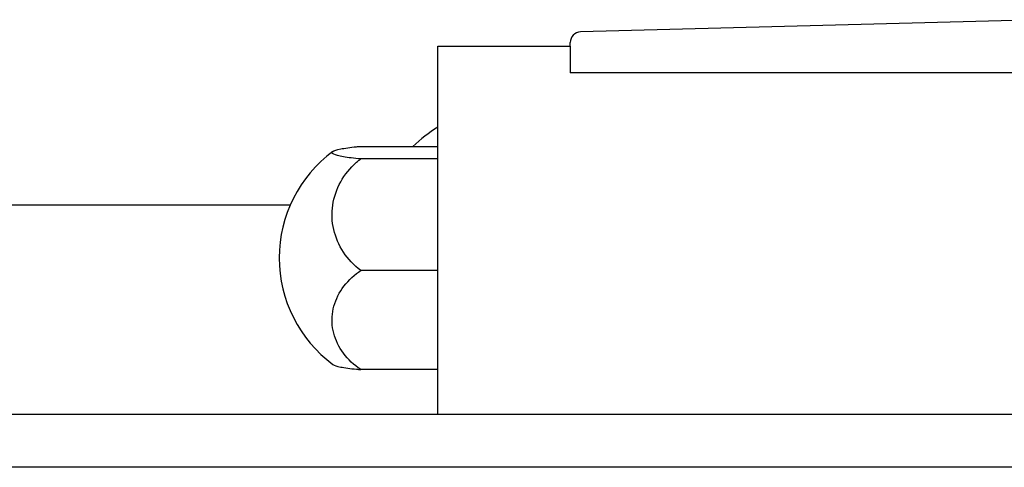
# Model space of a CAD drawing. Header units: millimetres. Extents: x -212 to 3135, y -1694 to 860.
# Tile 490 of 565: x 1058 to 1076, y -638 to -630. Entities that reach past the tile are written whole.
import ezdxf
from ezdxf.lldxf.tags import DXFTag

# ---------------------------------------------------------------- set-up
doc = ezdxf.new("R2010")
doc.units = ezdxf.units.MM
doc.layers.add('2', color=7, linetype='CONTINUOUS', true_color=0xffffff)
tags = doc.linetypes.add('DASHED', pattern=[25.72, 12.86, -12.86]).pattern_tags.tags
tags[6:7] = [DXFTag(74, 4), DXFTag(75, 0), DXFTag(340, '0'), DXFTag(46, 0.0), DXFTag(50, 0.0), DXFTag(44, 0.0), DXFTag(45, 0.0)]
tags[4:5] = [DXFTag(74, 4), DXFTag(75, 0), DXFTag(340, '0'), DXFTag(46, 0.0), DXFTag(50, 0.0), DXFTag(44, 0.0), DXFTag(45, 0.0)]

msp = doc.modelspace()

# ---------------------------------------------------------------- linework, layer by layer
at = {"layer": '2', "linetype": 'Continuous'}
for p, q in [((1077.227, -629.9), (1068.421, -630.131)), ((1065.727, -630.401), (1068.227, -630.401)), ((1065.727, -632.601), (1065.727, -630.401)), ((1068.227, -630.401), (1068.227, -630.331)), ((1068.227, -630.401), (1068.227, -630.901)), ((1137.227, -630.901), (1068.227, -630.901)), ((1064.269, -632.292), (1065.727, -632.292)), ((1065.727, -632.53), (1064.269, -632.53)), ((1065.727, -635.901), (1065.727, -632.601)), ((1062.935, -633.401), (1015.925, -633.401)), ((1065.727, -634.638), (1064.269, -634.638)), ((1065.727, -637.354), (1065.727, -635.901)), ((1065.727, -636.509), (1064.269, -636.509)), ((1103.673, -637.354), (1004.425, -637.354)), ((1204.425, -638.354), (1004.425, -638.354))]:
    msp.add_line(p, q, dxfattribs=at)
at = {"layer": '2', "linetype": 'DASHED'}
for p, q in [((1065.727, -630.401), (1065.727, -630.401)), ((1068.227, -630.401), (1068.227, -630.401)), ((1068.227, -630.501), (1068.227, -630.501))]:
    msp.add_line(p, q, dxfattribs=at)
at = {"layer": '2', "linetype": 'Continuous'}
for centre, radius, start, end in [((1068.427, -630.331), 0.2, 91.5, 180), ((1067.216, -634.359), 2.85, 121.5132, 133.5232), ((1065.227, -634.4), 2.5, 126.4021, 180), ((1065.227, -634.4), 2.5, 180, 233.5675)]:
    msp.add_arc(centre, radius, start, end, dxfattribs=at)
for points, knots in [([(1064.269, -632.53), (1064.14, -632.519), (1064.027, -632.505), (1063.854, -632.476), (1063.792, -632.459), (1063.724, -632.425), (1063.718, -632.408), (1063.762, -632.373), (1063.814, -632.356), (1063.966, -632.326), (1064.069, -632.311), (1064.216, -632.297), (1064.242, -632.295), (1064.269, -632.292)], [0, 0, 0, 0, 0.192078, 0.192078, 0.384156, 0.384156, 0.576234, 0.576234, 0.768312, 0.768312, 0.960389, 0.960389, 1, 1, 1, 1]), ([(1064.269, -634.638), (1064.14, -634.54), (1064.027, -634.421), (1063.854, -634.158), (1063.792, -634.011), (1063.724, -633.711), (1063.718, -633.554), (1063.762, -633.25), (1063.814, -633.099), (1063.966, -632.826), (1064.069, -632.7), (1064.216, -632.572), (1064.242, -632.55), (1064.269, -632.53)], [0, 0, 0, 0, 0.192078, 0.192078, 0.384156, 0.384156, 0.576234, 0.576234, 0.768312, 0.768312, 0.960389, 0.960389, 1, 1, 1, 1]), ([(1064.269, -636.509), (1064.14, -636.422), (1064.027, -636.316), (1063.854, -636.083), (1063.792, -635.952), (1063.724, -635.686), (1063.718, -635.546), (1063.762, -635.277), (1063.814, -635.143), (1063.966, -634.901), (1064.069, -634.789), (1064.216, -634.675), (1064.242, -634.656), (1064.269, -634.638)], [0, 0, 0, 0, 0.192078, 0.192078, 0.384156, 0.384156, 0.576234, 0.576234, 0.768312, 0.768312, 0.960389, 0.960389, 1, 1, 1, 1]), ([(1063.741, -636.411), (1063.765, -636.428), (1063.815, -636.445), (1063.966, -636.475), (1064.069, -636.49), (1064.216, -636.504), (1064.242, -636.506), (1064.269, -636.509)], [0, 0, 0, 0, 0.448024, 0.448024, 0.905631, 0.905631, 1, 1, 1, 1])]:
    msp.add_open_spline(points, degree=3, knots=knots, dxfattribs=at)

doc.saveas('drawing.dxf')
